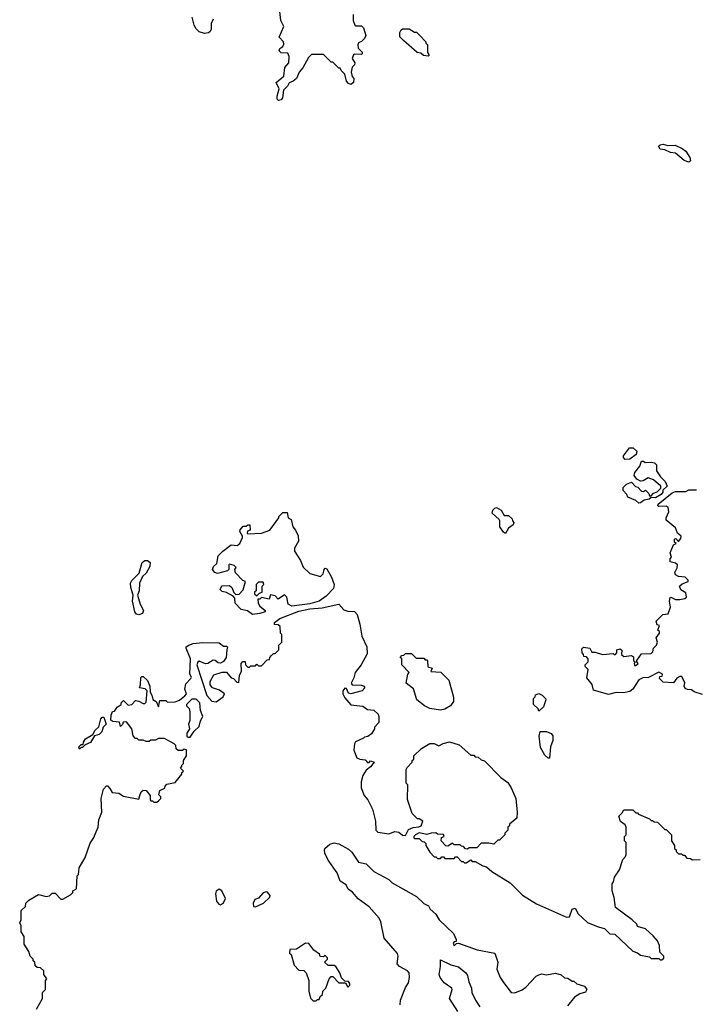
# Model space of a CAD drawing. Extents: x 2210602 to 2357277, y 510288 to 673808.
# Tile 446 of 464: x 2327780 to 2332237, y 649478 to 655970. Entities that reach past the tile are written whole.
import ezdxf

# ---------------------------------------------------------------- set-up
doc = ezdxf.new("R2010")
doc.units = 0

msp = doc.modelspace()

# ---------------------------------------------------------------- linework, layer by layer
at = {"layer": '0CON05XD'}
for points in [[(2329980, 656005), (2329980, 655965), (2329990, 655935), (2329995, 655930), (2330035, 655930), (2330047, 655917), (2330057, 655887), (2330062.5, 655865), (2330053.8, 655845), (2330035, 655826.7), (2330015, 655817.5), (2330010, 655805), (2330013, 655783), (2330040, 655755), (2330040, 655745), (2330035, 655740), (2329988.3, 655741.7), (2329981.7, 655738.3), (2329972.5, 655715), (2329990, 655685), (2329988.3, 655671.7), (2329973, 655657), (2329966.7, 655625), (2329973.3, 655595), (2329983.3, 655583.3), (2329981.2, 655555), (2329965, 655543.3), (2329948.3, 655548.3), (2329936.7, 655565), (2329925, 655610), (2329900, 655635), (2329895, 655650), (2329885, 655650), (2329845, 655690), (2329835, 655690), (2329785, 655740), (2329705, 655740), (2329685, 655720), (2329648.3, 655651.7), (2329623.8, 655625), (2329606.9, 655583.1), (2329585, 655564), (2329556.7, 655553.3), (2329547.3, 655532.7), (2329520, 655505), (2329514, 655455), (2329505, 655441.2), (2329486.4, 655436.4), (2329478.8, 655445), (2329477.5, 655465), (2329492.5, 655515), (2329472.5, 655555), (2329521.7, 655598.3), (2329530, 655655), (2329556.2, 655685), (2329557.7, 655727.7), (2329548.3, 655748.3), (2329505, 655752.5), (2329492.5, 655765), (2329495, 655780), (2329516.4, 655793.6), (2329521.7, 655808.3), (2329520, 655825), (2329492.5, 655855), (2329522.5, 655925), (2329503.6, 655963.6), (2329496.7, 656025)], [(2329057, 655973), (2329043.3, 655945), (2329042.5, 655905), (2329035, 655890), (2329025, 655882.5), (2328998.3, 655878.3), (2328965, 655890), (2328945, 655910), (2328930, 655935), (2328917, 655987)], [(2330475, 655730), (2330443, 655733), (2330425, 655750), (2330403, 655753), (2330311.7, 655831.7), (2330287.5, 655857.5), (2330286.7, 655885), (2330296.1, 655903.9), (2330305, 655910), (2330349.3, 655909.3), (2330385, 655887.5), (2330397, 655887), (2330418.3, 655868.3), (2330460, 655825), (2330460, 655815), (2330470, 655805), (2330470, 655755), (2330480, 655735), (2330475, 655730)], [(2332195, 655030), (2332162.4, 655042.4), (2332105, 655090), (2332073.9, 655093.9), (2332035, 655112.5), (2332005, 655116.7), (2331993.3, 655135), (2332004.1, 655145.9), (2332025, 655150), (2332055, 655140), (2332103, 655143), (2332150.7, 655120.7), (2332173.9, 655103.9), (2332201.2, 655061.2), (2332205, 655040), (2332195, 655030)], [(2331775, 653070), (2331763, 653083), (2331762.5, 653095), (2331803.6, 653146.4), (2331827, 653147), (2331850, 653125), (2331847, 653103), (2331805, 653072.5), (2331775, 653070)], [(2331863, 652783), (2331845, 652800), (2331790.7, 652820.7), (2331785, 652840), (2331760, 652865), (2331760, 652885), (2331783, 652907), (2331815, 652920), (2331841.7, 652891.7), (2331858.3, 652888.3), (2331881.7, 652861.7), (2331895, 652860), (2331908.3, 652868.3), (2331930, 652845), (2331935, 652830), (2331945, 652830), (2331961.7, 652848.3), (2331985, 652857.5), (2332008.3, 652881.7), (2332010, 652895), (2331960, 652935), (2331925, 652950), (2331891.7, 652928.3), (2331875, 652927.5), (2331850.7, 652940.7), (2331832.5, 652965), (2331837.5, 652985), (2331870, 653025), (2331881.7, 653058.3), (2331895, 653060), (2331905, 653050), (2331945, 653052.5), (2331967, 653047), (2331980, 653035), (2331980, 652995), (2332007.5, 652955), (2332037.5, 652925), (2332050, 652895), (2332022.5, 652867.5), (2332022.5, 652855), (2332010.7, 652839.3), (2331975, 652816.7), (2331945, 652820), (2331931.7, 652808.3), (2331898.3, 652801.7), (2331875, 652783.3), (2331863, 652783)], [(2332285, 651520), (2332228.3, 651538.3), (2332211.7, 651551.7), (2332185, 651552.5), (2332170.7, 651560.7), (2332162.5, 651575), (2332167, 651597), (2332148.3, 651638.3), (2332135, 651640), (2332115, 651627.5), (2332091.7, 651598.3), (2332025, 651602.5), (2332000, 651625), (2332001.7, 651638.3), (2332018.3, 651641.7), (2332020, 651655), (2331995, 651667.5), (2331927, 651633), (2331890.7, 651629.3), (2331865, 651617.5), (2331824.3, 651555.7), (2331805, 651540.8), (2331762.3, 651532.3), (2331715, 651533.8), (2331665, 651521.2), (2331565, 651550), (2331557, 651587), (2331520.7, 651630.7), (2331530, 651685), (2331510, 651705), (2331510, 651715), (2331530, 651735), (2331530, 651755), (2331518.3, 651768.3), (2331501.7, 651771.7), (2331500, 651785), (2331490, 651795), (2331488.3, 651821.7), (2331498.3, 651831.7), (2331540, 651825), (2331555, 651800), (2331575, 651800), (2331625, 651783.3), (2331695, 651790), (2331707.5, 651782.5), (2331720, 651795), (2331720, 651815), (2331741.7, 651821.7), (2331751.7, 651811.7), (2331750, 651785), (2331765, 651770), (2331815, 651777.5), (2331828.3, 651768.3), (2331830, 651745), (2331840, 651735), (2331832.5, 651727.5), (2331835, 651712.5), (2331845, 651712.5), (2331860, 651725), (2331850, 651735), (2331850, 651745), (2331881.7, 651788.3), (2331945, 651790), (2331957.5, 651802.5), (2331960, 651825), (2331980, 651845), (2331987.5, 651865), (2331977.5, 651895), (2332000, 651925), (2332000, 651935), (2331990, 651945), (2332000, 651975), (2331985, 651980), (2331977.5, 652005), (2332023, 652047), (2332058.3, 652051.7), (2332073, 652097), (2332066.7, 652135), (2332070.7, 652159.3), (2332075, 652162.5), (2332105, 652146.7), (2332133.6, 652146.4), (2332167, 652153), (2332178.3, 652161.7), (2332175, 652190), (2332140.7, 652210.7), (2332133.3, 652235), (2332149.3, 652250.7), (2332190, 652265), (2332190, 652275), (2332170, 652295), (2332125, 652297.5), (2332105, 652310), (2332102.5, 652325), (2332117.5, 652355), (2332120, 652375), (2332107, 652387), (2332070, 652395), (2332070, 652415), (2332080, 652425), (2332070, 652455), (2332091.7, 652508.3), (2332110, 652515), (2332100, 652525), (2332100, 652545), (2332108.3, 652548.3), (2332125, 652530), (2332141.7, 652548.3), (2332142.5, 652565), (2332120, 652585), (2332105, 652620), (2332045, 652670), (2332043.3, 652685), (2332062.5, 652725), (2332057.5, 652755), (2332045, 652762.5), (2331995, 652760), (2331990, 652765), (2331992.5, 652775), (2332085, 652850), (2332105, 652860), (2332175, 652860), (2332195, 652870), (2332245, 652870)], [(2329315, 652047.5), (2329281.7, 652071.7), (2329241.7, 652081.7), (2329201.7, 652121.7), (2329200, 652155), (2329188.3, 652168.3), (2329145, 652193.3), (2329115, 652200), (2329103, 652213), (2329113, 652237), (2329165, 652240), (2329180, 652225), (2329193, 652193), (2329205, 652180), (2329227, 652183), (2329255, 652210), (2329270, 652265), (2329251.7, 652271.7), (2329203, 652323), (2329200, 652345), (2329208.3, 652358.3), (2329195, 652370), (2329165, 652380), (2329160, 652375), (2329160, 652345), (2329150, 652335), (2329085, 652318.8), (2329067.5, 652325), (2329052.5, 652345), (2329057.5, 652365), (2329080, 652385), (2329090, 652435), (2329120, 652465), (2329175, 652506.7), (2329215, 652502.5), (2329233, 652517), (2329250, 652555), (2329250, 652565), (2329232.5, 652595), (2329233.6, 652606.4), (2329255, 652630), (2329275, 652630), (2329285, 652640), (2329298.3, 652638.3), (2329300, 652605), (2329281.7, 652598.3), (2329280, 652585), (2329285, 652580), (2329375, 652583.3), (2329430, 652605), (2329490, 652685), (2329490, 652695), (2329515, 652720), (2329545, 652720), (2329550, 652685), (2329570, 652675), (2329582.5, 652625), (2329600, 652605), (2329617, 652567), (2329619.3, 652530.7), (2329592.5, 652485), (2329592.5, 652465), (2329633.3, 652405), (2329649.3, 652359.3), (2329695, 652317.5), (2329765, 652297.5), (2329782.5, 652315), (2329787.5, 652345), (2329795, 652352.5), (2329805, 652350), (2329837.5, 652295), (2329853.8, 652245), (2329850.7, 652219.3), (2329801.2, 652168.8), (2329755, 652135.8), (2329695, 652119.2), (2329575, 652103.8), (2329550, 652115), (2329541.7, 652161.7), (2329527, 652177), (2329485, 652150), (2329465, 652170), (2329435, 652177.5), (2329425, 652150), (2329375, 652160), (2329365, 652150), (2329351.7, 652148.3), (2329353, 652123), (2329363, 652103), (2329400, 652075), (2329400, 652065), (2329365, 652054), (2329315, 652047.5)], [(2330985, 652582.5), (2330970.7, 652590.7), (2330946.7, 652625), (2330947.5, 652665), (2330942.5, 652675), (2330896.7, 652715), (2330900, 652735), (2330915, 652750), (2330925, 652752.5), (2330956.4, 652736.4), (2330975, 652700), (2331005, 652700), (2331028.3, 652678.3), (2331030, 652665), (2331040, 652655), (2331035, 652640), (2331003.6, 652616.4), (2330985, 652582.5)], [(2328565, 652044.7), (2328549.5, 652049.5), (2328539.5, 652065), (2328524.7, 652135), (2328527.5, 652175), (2328513.3, 652225), (2328511.6, 652255), (2328518.7, 652271.3), (2328568.6, 652321.4), (2328588.6, 652391.4), (2328605, 652403.1), (2328624.2, 652404.2), (2328640, 652390), (2328638.8, 652365), (2328615, 652321.1), (2328590.8, 652299.2), (2328570.5, 652255), (2328568.1, 652205), (2328556.5, 652175), (2328574.4, 652115), (2328596.8, 652073.2), (2328590.5, 652055), (2328565, 652044.7)], [(2329345, 652170), (2329361.7, 652188.3), (2329380, 652195), (2329380, 652235), (2329390, 652245), (2329385, 652260), (2329355, 652260), (2329340, 652245), (2329340, 652205), (2329330, 652195), (2329330, 652185), (2329345, 652170)], [(2327890, 649445), (2327930, 649515), (2327930, 649555), (2327950, 649575), (2327950, 649635), (2327960, 649645), (2327940, 649675), (2327938.3, 649698.3), (2327918.3, 649718.3), (2327895, 649720), (2327881.7, 649731.7), (2327880, 649755), (2327870, 649765), (2327870, 649775), (2327850, 649795), (2327840, 649825), (2327810, 649875), (2327810, 649925), (2327790, 649955), (2327790, 649995), (2327780, 650015), (2327790, 650035), (2327790, 650095), (2327818.3, 650121.7), (2327820, 650145), (2327840, 650165), (2327905, 650202.5), (2327955, 650187.5), (2327977, 650193), (2327995, 650210), (2328015, 650210), (2328051.7, 650171.7), (2328065, 650170), (2328115, 650200), (2328130, 650215), (2328130, 650225), (2328155, 650240), (2328160, 650325), (2328167, 650333), (2328173, 650377), (2328212.5, 650445), (2328245, 650540), (2328266.7, 650573.3), (2328297.5, 650645), (2328302.5, 650695), (2328322.5, 650745), (2328317.5, 650835), (2328333, 650897), (2328351.7, 650918.3), (2328358.3, 650918.3), (2328375, 650900), (2328390, 650875), (2328435, 650870), (2328465, 650850), (2328565, 650830), (2328572.5, 650855), (2328580.7, 650879.3), (2328595, 650890), (2328615, 650887.5), (2328640, 650855), (2328640, 650825), (2328645, 650820), (2328655, 650820), (2328665, 650810), (2328685, 650810), (2328698.3, 650821.7), (2328710, 650835), (2328710, 650845), (2328698.3, 650858.3), (2328703.6, 650886.4), (2328738.3, 650901.7), (2328740, 650915), (2328751.7, 650928.3), (2328805, 650940), (2328850, 650995), (2328850, 651005), (2328860, 651015), (2328840, 651035), (2328850, 651045), (2328850, 651055), (2328860, 651065), (2328860, 651085), (2328880, 651115), (2328880, 651155), (2328865, 651160), (2328855, 651150), (2328825, 651150), (2328813, 651163), (2328810, 651185), (2328800, 651195), (2328735, 651230), (2328695, 651230), (2328675, 651220), (2328645, 651220), (2328635, 651210), (2328615, 651210), (2328595, 651220), (2328565, 651220), (2328555, 651230), (2328545, 651230), (2328528.3, 651248.3), (2328520, 651295), (2328485, 651340), (2328461.7, 651338.3), (2328458.3, 651321.7), (2328445, 651310), (2328438.3, 651338.3), (2328395, 651342.5), (2328381.7, 651351.7), (2328382.5, 651385), (2328391.7, 651408.3), (2328405, 651410), (2328423.6, 651436.4), (2328450, 651455), (2328450, 651465), (2328465, 651480), (2328495, 651450), (2328520, 651455), (2328545, 651480), (2328567, 651477), (2328595, 651460), (2328605, 651460), (2328615, 651470), (2328620, 651545), (2328607, 651557), (2328570, 651565), (2328577.5, 651585), (2328578.3, 651631.7), (2328585, 651640), (2328595, 651640), (2328623.6, 651613.6), (2328637.5, 651575), (2328640, 651535), (2328652.5, 651515), (2328658.3, 651488.3), (2328680, 651475), (2328695, 651440), (2328705, 651480), (2328745, 651480), (2328755, 651470), (2328805, 651472.5), (2328835, 651482.5), (2328869.3, 651510.7), (2328880, 651525), (2328870, 651555), (2328875, 651590), (2328910, 651625), (2328912.5, 651635), (2328902.5, 651655), (2328906.4, 651756.4), (2328877.5, 651825), (2328877.5, 651835), (2328895, 651846.7), (2328925, 651857.5), (2328985, 651862.5), (2329095, 651860), (2329125, 651840), (2329145, 651840), (2329150, 651835), (2329147.5, 651815), (2329142.5, 651765), (2329125, 651737.5), (2329105, 651727.5), (2329088.3, 651728.3), (2329070, 651745), (2329057, 651747), (2329020, 651725), (2329005, 651723.3), (2328965, 651740), (2328955, 651732.5), (2328948.8, 651715), (2329013.5, 651513.5), (2329046.8, 651476.8), (2329075, 651472.9), (2329122.5, 651505), (2329130, 651525), (2329098.3, 651548.3), (2329052.5, 651565), (2329036.7, 651585), (2329037.5, 651605), (2329060.7, 651649.3), (2329115, 651666.7), (2329145, 651667.5), (2329175, 651630), (2329190, 651625), (2329211.7, 651601.7), (2329225, 651600), (2329230, 651645), (2329242.5, 651675), (2329240, 651725), (2329251.7, 651738.3), (2329268.3, 651738.3), (2329270, 651715), (2329285, 651700), (2329295, 651700), (2329305, 651710), (2329335, 651710), (2329345, 651720), (2329355, 651710), (2329375, 651710), (2329411.7, 651748.3), (2329428.3, 651751.7), (2329430, 651765), (2329441.7, 651778.3), (2329455, 651790), (2329465, 651790), (2329490, 651815), (2329490, 651845), (2329510, 651865), (2329510, 651915), (2329500, 651925), (2329498.3, 651968.3), (2329485, 651980), (2329461.7, 651981.7), (2329460, 651995), (2329495, 652022.5), (2329620.9, 652069.1), (2329695, 652085.8), (2329775, 652091.2), (2329885, 652116.2), (2329918.3, 652078.3), (2329945, 652070), (2329988.3, 652068.3), (2330007, 652047), (2330023.3, 651983.3)], [(2330023.3, 651983.3), (2330037.5, 651905), (2330070, 651835), (2330071.7, 651788.3), (2330032.5, 651715), (2329993.9, 651666.1), (2329985, 651630), (2329967.5, 651595), (2329973.6, 651583.6), (2330035, 651581.9), (2330050, 651575), (2330055.7, 651565), (2330040, 651545), (2329965, 651523.8), (2329950, 651530), (2329935, 651560), (2329925, 651562.5), (2329911.2, 651545), (2329912, 651525), (2329925, 651497.5), (2329965, 651453.3), (2330043, 651443), (2330075, 651422.5), (2330115, 651417.5), (2330145, 651390), (2330150, 651375), (2330150, 651335), (2330120, 651305), (2330120, 651295), (2330100, 651260), (2330077, 651243), (2330055, 651240), (2330048.3, 651231.7), (2329995, 651207.5), (2329987.5, 651195), (2329983.9, 651153.9), (2330003.6, 651103.6), (2330023.6, 651093.6), (2330058.8, 651088.8), (2330075, 651072.5), (2330085, 651072.5), (2330095, 651082.5), (2330117.5, 651075), (2330095, 651042.5), (2330065, 651022.5), (2330043.3, 650986.7), (2330032.5, 650945), (2330032.5, 650905), (2330052.5, 650855), (2330077.5, 650825), (2330107.5, 650765), (2330127.5, 650685), (2330130, 650625), (2330141.7, 650611.7), (2330215, 650602.5), (2330255, 650617.5), (2330281.7, 650611.7), (2330305, 650592.5), (2330325, 650590), (2330345, 650630), (2330375.9, 650644.1), (2330413, 650647), (2330427.5, 650655), (2330440, 650685), (2330415, 650700), (2330405, 650700), (2330370, 650735), (2330338.3, 650828.3), (2330340, 650925), (2330330, 650935), (2330330, 651025), (2330335, 651040), (2330370, 651075), (2330370, 651085), (2330380, 651095), (2330380, 651115), (2330430, 651165), (2330485, 651197.5), (2330515, 651197.5), (2330545, 651182.5), (2330573, 651197), (2330615, 651207.5), (2330678.3, 651188.3), (2330755, 651120), (2330775, 651120), (2330785, 651110), (2330805, 651107.5), (2330825, 651090), (2330845, 651082.5), (2330953.6, 650973.6), (2330999.3, 650939.3), (2331022.5, 650905), (2331052.5, 650835), (2331062.5, 650745), (2331060, 650705), (2331010, 650665), (2331010, 650655), (2331000, 650645), (2331000, 650625), (2330980, 650605), (2330980, 650595), (2330945, 650560), (2330935, 650560), (2330907, 650533), (2330875, 650540), (2330825, 650540), (2330795, 650510), (2330745, 650510), (2330735, 650500), (2330721.7, 650501.7), (2330708.3, 650518.3), (2330695, 650520), (2330685, 650530), (2330645, 650530), (2330635, 650540), (2330605, 650520), (2330591.7, 650521.7), (2330560, 650555), (2330561.7, 650578.3), (2330580, 650585), (2330575, 650597.5), (2330535, 650600), (2330525, 650607.5), (2330495, 650606.7), (2330465, 650597.5), (2330415, 650607.5), (2330390, 650595), (2330380, 650585), (2330380, 650575), (2330385, 650570), (2330415, 650570), (2330435, 650550), (2330448.3, 650548.3), (2330458.3, 650538.3), (2330460, 650525), (2330485, 650480), (2330515, 650450), (2330525, 650450), (2330535, 650440), (2330555, 650440), (2330565, 650450), (2330575, 650450), (2330585, 650440), (2330645, 650440), (2330655, 650450), (2330665, 650450), (2330695, 650420), (2330705, 650420), (2330715, 650410), (2330725, 650410), (2330755, 650430), (2330765, 650420), (2330785, 650420), (2330835, 650390), (2330860, 650385), (2330895, 650352.5), (2331015, 650277.5), (2331097, 650197), (2331189.3, 650139.3), (2331387, 650053), (2331407.5, 650055), (2331424.2, 650105.8), (2331445, 650112.5), (2331464.1, 650074.1), (2331526.4, 650016.4), (2331595, 649987.5), (2331637, 649977), (2331673, 649943), (2331705, 649940), (2331825, 649827.5), (2331855, 649817.5), (2331875, 649802.5), (2331935, 649790), (2331945, 649780), (2331995, 649780), (2332005, 649770), (2332015, 649770), (2332028.3, 649781.7), (2332030, 649795), (2332001.7, 649821.7), (2332000, 649865), (2331987.5, 649895), (2331959.3, 649929.3), (2331907.5, 649975), (2331855, 649990), (2331850, 650005), (2331820, 650035), (2331710, 650115), (2331701.7, 650181.7), (2331687.5, 650225), (2331688.3, 650271.7), (2331697.5, 650285), (2331702.5, 650315), (2331737.5, 650365), (2331758.3, 650431.7), (2331777, 650453), (2331780, 650465), (2331780, 650545), (2331770, 650555), (2331770, 650585), (2331780, 650595), (2331780, 650645), (2331775, 650660), (2331743.9, 650683.9), (2331731.7, 650718.3), (2331755, 650740), (2331765, 650760), (2331825, 650760), (2331845, 650740), (2331855, 650740), (2331861.7, 650731.7), (2331935, 650700), (2331945, 650690), (2331955, 650690), (2331965, 650680), (2331988.3, 650678.3), (2332035, 650630), (2332045, 650630), (2332080, 650595), (2332080, 650555), (2332100, 650525), (2332100, 650505), (2332110, 650495), (2332110, 650485), (2332125, 650470), (2332145, 650470), (2332155, 650460), (2332165, 650460), (2332181.7, 650441.7), (2332205, 650440), (2332215, 650430), (2332268.3, 650431.7)], [(2330555, 651416.7), (2330485, 651427.5), (2330450, 651445), (2330400, 651485), (2330378.3, 651558.3), (2330330, 651595), (2330340, 651655), (2330350, 651665), (2330300, 651715), (2330300, 651755), (2330290, 651765), (2330301.7, 651778.3), (2330315, 651780), (2330325, 651790), (2330365, 651790), (2330395, 651760), (2330445, 651760), (2330455, 651750), (2330465, 651750), (2330470, 651745), (2330471.7, 651701.7), (2330500, 651695), (2330491.7, 651671.7), (2330557, 651667), (2330610, 651615), (2330641.7, 651501.7), (2330642.5, 651475), (2330622.5, 651445), (2330585, 651423.3), (2330555, 651416.7)], [(2331205, 651410), (2331200, 651425), (2331170, 651455), (2331170, 651495), (2331180, 651505), (2331181.7, 651518.3), (2331205, 651527.5), (2331226.4, 651516.4), (2331247.5, 651495), (2331250, 651485), (2331235, 651440), (2331205, 651410)], [(2328888.3, 651238.3), (2328905, 651240), (2328930.7, 651279.3), (2328965, 651310), (2328973, 651347), (2328987.5, 651375), (2328972.5, 651415), (2328967.5, 651465), (2328945, 651490), (2328915, 651490), (2328880, 651455), (2328880, 651445), (2328897, 651427), (2328902.5, 651405), (2328901.7, 651348.3), (2328892.5, 651325), (2328900, 651295), (2328882.5, 651265), (2328882.5, 651245), (2328888.3, 651238.3)], [(2328175, 651160), (2328170, 651175), (2328185, 651190), (2328198.3, 651191.7), (2328200, 651205), (2328215, 651227.5), (2328263, 651257), (2328277.5, 651285), (2328302.5, 651307.5), (2328315, 651360), (2328325, 651370), (2328335, 651370), (2328350, 651325), (2328330, 651305), (2328322.5, 651275), (2328305, 651257.5), (2328272.5, 651247.5), (2328246.4, 651203.6), (2328211.7, 651188.3), (2328195, 651170), (2328185, 651170), (2328175, 651160)], [(2331275, 651100), (2331265, 651100), (2331245, 651120), (2331215, 651170), (2331207.5, 651245), (2331213, 651277), (2331255, 651276.7), (2331285, 651262.5), (2331297, 651247), (2331297, 651217), (2331282.5, 651175), (2331275, 651100)], [(2330289.2, 649475), (2330292.5, 649505), (2330325, 649587.5), (2330345, 649620), (2330351.2, 649655), (2330348.8, 649685), (2330337.3, 649697.3), (2330285, 649726.2), (2330270, 649745), (2330277.5, 649795), (2330271.7, 649811.7), (2330184.3, 649914.3), (2330162.3, 650022.3), (2330151.2, 650045), (2330085, 650120), (2330012.7, 650172.7), (2329975, 650216.7), (2329947, 650237), (2329933.3, 650265), (2329895, 650290), (2329873.6, 650343.6), (2329815, 650427.5), (2329792, 650475), (2329790, 650495), (2329792.5, 650505), (2329825, 650532.5), (2329855, 650542.5), (2329885, 650536), (2329949.4, 650499.4), (2329971.1, 650481.1), (2330015.7, 650415.7), (2330065, 650404.2), (2330115, 650354), (2330215, 650300), (2330237.5, 650277.5), (2330398.6, 650188.6), (2330445, 650143.3), (2330476.4, 650126.4), (2330487.5, 650105), (2330525, 650072.5), (2330547.5, 650035), (2330642.5, 649945), (2330660, 649905), (2330658.3, 649891.7), (2330645, 649890), (2330638.3, 649881.7), (2330645, 649862.5), (2330661.7, 649878.3), (2330675, 649880), (2330797.3, 649837.3), (2330913.9, 649813.9), (2330933.8, 649755), (2330928.3, 649708.3), (2330950, 649655), (2330972, 649622), (2331022.5, 649555), (2331046.4, 649553.6), (2331095, 649572.5), (2331119.3, 649590.7), (2331187, 649663), (2331205, 649672.5), (2331225, 649677.5), (2331255, 649672.5), (2331315, 649682.5), (2331351.7, 649671.7), (2331373, 649653), (2331395, 649650), (2331425, 649630), (2331435, 649630), (2331455, 649612.5), (2331505, 649596.7), (2331522, 649575), (2331512.7, 649557.3), (2331474.2, 649545.8), (2331440, 649525), (2331393, 649467)], [(2329105, 650133.3), (2329125, 650147.5), (2329137.5, 650175), (2329112.5, 650225), (2329095, 650236.7), (2329076.4, 650223.6), (2329071.2, 650205), (2329078.3, 650158.3), (2329090.7, 650140.7), (2329105, 650133.3)], [(2329335, 650120), (2329387.5, 650145), (2329430, 650185), (2329433.3, 650195), (2329415, 650216.7), (2329405, 650220), (2329385, 650212.5), (2329355, 650177.5), (2329330.7, 650169.3), (2329320, 650145), (2329323, 650123), (2329335, 650120)], [(2329735, 649500), (2329745, 649510), (2329755, 649510), (2329761.7, 649528.3), (2329778.3, 649541.7), (2329780, 649565), (2329800, 649585), (2329822.5, 649645), (2329835, 649660), (2329845, 649660), (2329885, 649620), (2329928.3, 649618.3), (2329945, 649590), (2329957, 649603), (2329957.5, 649615), (2329948.3, 649628.3), (2329925, 649630), (2329901.7, 649651.7), (2329892.5, 649685), (2329865, 649727.5), (2329855, 649733.3), (2329815, 649732.5), (2329790, 649755), (2329810, 649775), (2329810, 649785), (2329795, 649800), (2329785, 649790), (2329761.7, 649791.7), (2329758.3, 649808.3), (2329720, 649835), (2329688.3, 649878.3), (2329665, 649880), (2329605, 649840), (2329561.7, 649838.3), (2329560, 649815), (2329570, 649805), (2329590, 649735), (2329621.7, 649701.7), (2329655, 649700), (2329670, 649685), (2329687.5, 649635), (2329687.5, 649565), (2329698.3, 649518.3), (2329715, 649500), (2329735, 649500)], [(2330670.3, 649430.3), (2330616.2, 649515), (2330633.8, 649575), (2330631.2, 649585), (2330579.1, 649619.1), (2330553.5, 649653.5), (2330548.1, 649675), (2330555.8, 649725.8), (2330555, 649770), (2330625, 649737.1), (2330675, 649723.8), (2330723.3, 649685), (2330735, 649666.7), (2330742.5, 649625), (2330760, 649585), (2330762.9, 649555), (2330785.6, 649505), (2330815, 649460)]]:
    msp.add_lwpolyline(points, dxfattribs=at)

doc.saveas('drawing.dxf')
